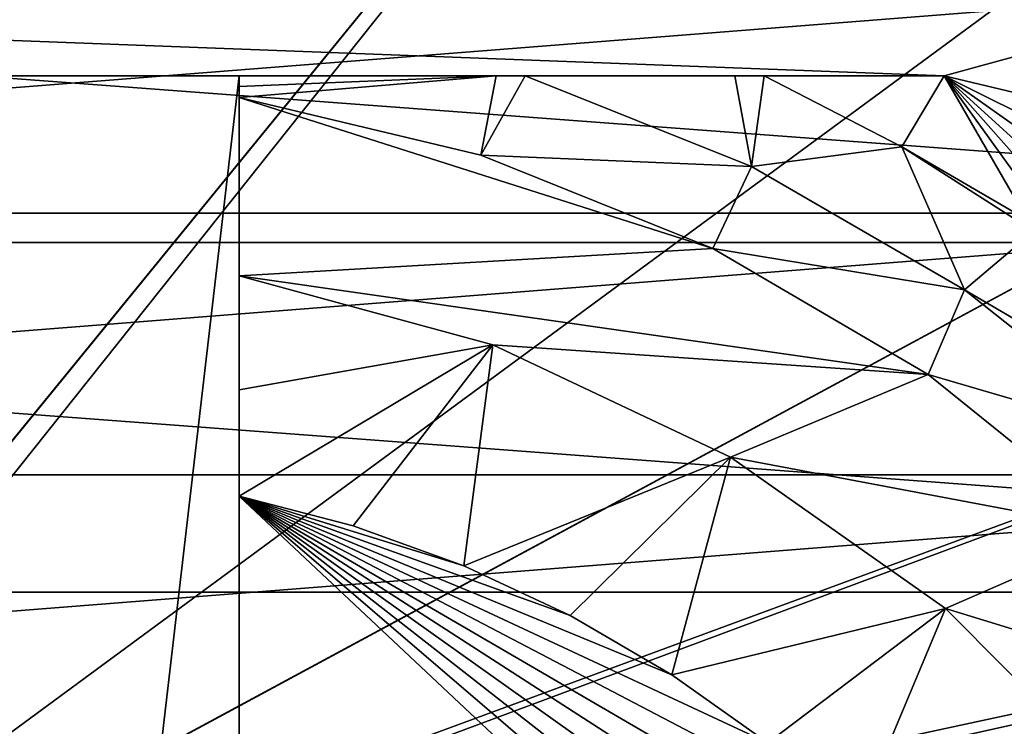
# Model space of a CAD drawing. Header units: inches. Extents: x -9.1 to 9.1, y 0 to 18.8.
# Tile 281 of 565: x -8.6203 to -8.5292, y 9.8221 to 9.8874. Entities that reach past the tile are written whole.
import ezdxf

# ---------------------------------------------------------------- set-up
doc = ezdxf.new("R2010")
doc.units = ezdxf.units.IN
doc.header["$LTSCALE"] = 65.185185
doc.header["$MEASUREMENT"] = 0
for name, color, linetype in [('222', 7, 'CONTINUOUS'), ('603', 7, 'CONTINUOUS'), ('604', 7, 'CONTINUOUS'), ('607', 7, 'CONTINUOUS'), ('611', 7, 'CONTINUOUS'), ('612', 7, 'CONTINUOUS'), ('614', 7, 'CONTINUOUS'), ('615', 7, 'CONTINUOUS'), ('618', 7, 'CONTINUOUS'), ('620', 7, 'CONTINUOUS'), ('642', 7, 'CONTINUOUS'), ('71', 7, 'CONTINUOUS')]:
    doc.layers.add(name, color=color, linetype=linetype)

msp = doc.modelspace()

# ---------------------------------------------------------------- linework, layer by layer
at = {"layer": '222', "color": 252, "linetype": 'Continuous', "true_color": 0x969696}
for points in [[(-8.808264, 9.896042, 6.407), (-8.418439, 9.866828, 6.407), (-8.831561, 9.866828, 6.407), (-8.808264, 9.896042, 6.407)], [(-8.441736, 9.896042, 6.407), (-8.418439, 9.866828, 6.407), (-8.808264, 9.896042, 6.407), (-8.441736, 9.896042, 6.407)], [(-8.831561, 9.866828, 6.407), (-8.399757, 9.834468, 6.407), (-8.850243, 9.834468, 6.407), (-8.831561, 9.866828, 6.407)], [(-8.418439, 9.866828, 6.407), (-8.399757, 9.834468, 6.407), (-8.831561, 9.866828, 6.407), (-8.418439, 9.866828, 6.407)], [(-8.399757, 9.834468, 6.407), (-8.386107, 9.799688, 6.407), (-8.850243, 9.834468, 6.407), (-8.399757, 9.834468, 6.407)], [(-8.850243, 9.834468, 6.407), (-8.386107, 9.799688, 6.407), (-8.625, 9.800703, 6.407), (-8.850243, 9.834468, 6.407)]]:
    msp.add_3dface(points, dxfattribs=at)
at = {"layer": '603', "color": 252, "linetype": 'Continuous', "true_color": 0x969696}
for points in [[(-8.74432, 9.890231, 6.319), (-8.768543, 9.869543, 6.319), (-8.50568, 9.890231, 6.319), (-8.74432, 9.890231, 6.319)], [(-8.50568, 9.890231, 6.319), (-8.768543, 9.869543, 6.319), (-8.481457, 9.869543, 6.319), (-8.50568, 9.890231, 6.319)], [(-8.768543, 9.869543, 6.319), (-8.789231, 9.84532, 6.319), (-8.481457, 9.869543, 6.319), (-8.768543, 9.869543, 6.319)], [(-8.481457, 9.869543, 6.319), (-8.789231, 9.84532, 6.319), (-8.460769, 9.84532, 6.319), (-8.481457, 9.869543, 6.319)], [(-8.789231, 9.84532, 6.319), (-8.805874, 9.81816, 6.319), (-8.460769, 9.84532, 6.319), (-8.789231, 9.84532, 6.319)], [(-8.460769, 9.84532, 6.319), (-8.805874, 9.81816, 6.319), (-8.444126, 9.81816, 6.319), (-8.460769, 9.84532, 6.319)]]:
    msp.add_3dface(points, dxfattribs=at)
at = {"layer": '604', "color": 252, "linetype": 'Continuous', "true_color": 0x969696}
for points in [[(-8.74432, 9.890231, 6.294), (-8.50568, 9.890231, 6.294), (-8.534789, 9.88225, 6.294), (-8.74432, 9.890231, 6.294)], [(-8.715211, 9.88225, 6.294), (-8.74432, 9.890231, 6.294), (-8.534789, 9.88225, 6.294), (-8.715211, 9.88225, 6.294)], [(-8.50568, 9.890231, 6.294), (-8.481457, 9.869543, 6.294), (-8.534789, 9.88225, 6.294), (-8.50568, 9.890231, 6.294)], [(-8.424499, 9.757756, 6.294), (-8.422, 9.726, 6.294), (-8.534789, 9.88225, 6.294), (-8.424499, 9.757756, 6.294)], [(-8.534789, 9.88225, 6.294), (-8.422, 9.726, 6.294), (-8.444578, 9.726, 6.294), (-8.534789, 9.88225, 6.294)], [(-8.431936, 9.788731, 6.294), (-8.424499, 9.757756, 6.294), (-8.534789, 9.88225, 6.294), (-8.431936, 9.788731, 6.294)], [(-8.444126, 9.81816, 6.294), (-8.431936, 9.788731, 6.294), (-8.534789, 9.88225, 6.294), (-8.444126, 9.81816, 6.294)], [(-8.460769, 9.84532, 6.294), (-8.444126, 9.81816, 6.294), (-8.534789, 9.88225, 6.294), (-8.460769, 9.84532, 6.294)], [(-8.481457, 9.869543, 6.294), (-8.460769, 9.84532, 6.294), (-8.534789, 9.88225, 6.294), (-8.481457, 9.869543, 6.294)]]:
    msp.add_3dface(points, dxfattribs=at)
at = {"layer": '607', "color": 252, "linetype": 'Continuous', "true_color": 0x969696}
for points in [[(-8.57763, 9.874896, 6.194), (-8.556191, 9.866283, 6.194), (-8.6, 9.880237, 6.194), (-8.57763, 9.874896, 6.194)], [(-8.6, 9.880237, 6.194), (-8.556191, 9.866283, 6.194), (-8.6, 9.86375, 6.194), (-8.6, 9.880237, 6.194)], [(-8.556191, 9.866283, 6.194), (-8.536267, 9.85461, 6.194), (-8.6, 9.86375, 6.194), (-8.556191, 9.866283, 6.194)], [(-8.6, 9.86375, 6.194), (-8.536267, 9.85461, 6.194), (-8.576542, 9.857346, 6.194), (-8.6, 9.86375, 6.194)], [(-8.576542, 9.857346, 6.194), (-8.536267, 9.85461, 6.194), (-8.554546, 9.84698, 6.194), (-8.576542, 9.857346, 6.194)], [(-8.536267, 9.85461, 6.194), (-8.51828, 9.840127, 6.194), (-8.554546, 9.84698, 6.194), (-8.536267, 9.85461, 6.194)], [(-8.554546, 9.84698, 6.194), (-8.51828, 9.840127, 6.194), (-8.534675, 9.832964, 6.194), (-8.554546, 9.84698, 6.194)], [(-8.51828, 9.840127, 6.194), (-8.502617, 9.823142, 6.194), (-8.534675, 9.832964, 6.194), (-8.51828, 9.840127, 6.194)], [(-8.534675, 9.832964, 6.194), (-8.502617, 9.823142, 6.194), (-8.517529, 9.815722, 6.194), (-8.534675, 9.832964, 6.194)]]:
    msp.add_3dface(points, dxfattribs=at)
at = {"layer": '611', "color": 252, "linetype": 'Continuous', "true_color": 0x969696}
for points in [[(-8.715211, 9.88225, 6.294), (-8.534789, 9.88225, 6.294), (-8.65, 9.88225, 6.254), (-8.715211, 9.88225, 6.294)], [(-8.65, 9.88225, 6.254), (-8.534789, 9.88225, 6.294), (-8.6, 9.88225, 6.254), (-8.65, 9.88225, 6.254)], [(-8.6, 9.88225, 6.254), (-8.534789, 9.88225, 6.294), (-8.6, 9.88225, 6.19404), (-8.6, 9.88225, 6.254)], [(-8.6, 9.88225, 6.19404), (-8.534789, 9.88225, 6.294), (-8.576238, 9.88225, 6.194555), (-8.6, 9.88225, 6.19404)], [(-8.576238, 9.88225, 6.194555), (-8.534789, 9.88225, 6.294), (-8.573545, 9.88225, 6.194686), (-8.576238, 9.88225, 6.194555)], [(-8.573545, 9.88225, 6.194686), (-8.534789, 9.88225, 6.294), (-8.554154, 9.88225, 6.196403), (-8.573545, 9.88225, 6.194686)], [(-8.554154, 9.88225, 6.196403), (-8.534789, 9.88225, 6.294), (-8.551436, 9.88225, 6.196784), (-8.554154, 9.88225, 6.196403)], [(-8.534789, 9.88225, 6.294), (-8.534789, 9.88225, 6.200231), (-8.551436, 9.88225, 6.196784), (-8.534789, 9.88225, 6.294)]]:
    msp.add_3dface(points, dxfattribs=at)
at = {"layer": '612', "color": 252, "linetype": 'Continuous', "true_color": 0x969696}
for points in [[(-8.534789, 9.88225, 6.294), (-8.444578, 9.726, 6.294), (-8.534789, 9.88225, 6.200231), (-8.534789, 9.88225, 6.294)], [(-8.534789, 9.88225, 6.200231), (-8.444578, 9.726, 6.294), (-8.527101, 9.868934, 6.196977), (-8.534789, 9.88225, 6.200231)]]:
    msp.add_3dface(points, dxfattribs=at)
at = {"layer": '614', "color": 252, "linetype": 'Continuous', "true_color": 0x969696}
for points in [[(-8.65, 9.88225, 6.254), (-8.6, 9.88225, 6.254), (-8.611039, 9.787461, 6.254), (-8.65, 9.88225, 6.254)], [(-8.638961, 9.787461, 6.254), (-8.65, 9.88225, 6.254), (-8.611039, 9.787461, 6.254), (-8.638961, 9.787461, 6.254)], [(-8.611039, 9.787461, 6.254), (-8.6, 9.88225, 6.254), (-8.6, 9.742977, 6.254), (-8.611039, 9.787461, 6.254)]]:
    msp.add_3dface(points, dxfattribs=at)
at = {"layer": '615', "color": 252, "linetype": 'Continuous', "true_color": 0x969696}
for points in [[(-8.6, 9.880237, 6.194), (-8.6, 9.86375, 6.194), (-8.6, 9.88225, 6.254), (-8.6, 9.880237, 6.194)], [(-8.6, 9.880237, 6.194), (-8.6, 9.88225, 6.254), (-8.6, 9.881244, 6.19401), (-8.6, 9.880237, 6.194)], [(-8.6, 9.88225, 6.254), (-8.6, 9.86375, 6.194), (-8.6, 9.853193, 6.204374), (-8.6, 9.88225, 6.254)], [(-8.6, 9.88225, 6.254), (-8.6, 9.88225, 6.19404), (-8.6, 9.881244, 6.19401), (-8.6, 9.88225, 6.254)], [(-8.6, 9.742977, 6.254), (-8.6, 9.88225, 6.254), (-8.6, 9.750611, 6.214), (-8.6, 9.742977, 6.254)], [(-8.6, 9.750611, 6.214), (-8.6, 9.88225, 6.254), (-8.6, 9.843367, 6.214), (-8.6, 9.750611, 6.214)], [(-8.6, 9.843367, 6.214), (-8.6, 9.88225, 6.254), (-8.6, 9.853193, 6.204374), (-8.6, 9.843367, 6.214)]]:
    msp.add_3dface(points, dxfattribs=at)
at = {"layer": '618', "color": 252, "linetype": 'Continuous', "true_color": 0x969696}
for points in [[(-8.6, 9.750611, 6.214), (-8.6, 9.843367, 6.214), (-8.509418, 9.75826, 6.214), (-8.6, 9.750611, 6.214)], [(-8.509418, 9.75826, 6.214), (-8.6, 9.843367, 6.214), (-8.512816, 9.7686, 6.214), (-8.509418, 9.75826, 6.214)], [(-8.512816, 9.7686, 6.214), (-8.6, 9.843367, 6.214), (-8.517137, 9.778589, 6.214), (-8.512816, 9.7686, 6.214)], [(-8.517137, 9.778589, 6.214), (-8.6, 9.843367, 6.214), (-8.522346, 9.788146, 6.214), (-8.517137, 9.778589, 6.214)], [(-8.522346, 9.788146, 6.214), (-8.6, 9.843367, 6.214), (-8.528399, 9.797191, 6.214), (-8.522346, 9.788146, 6.214)], [(-8.528399, 9.797191, 6.214), (-8.6, 9.843367, 6.214), (-8.535246, 9.80565, 6.214), (-8.528399, 9.797191, 6.214)], [(-8.535246, 9.80565, 6.214), (-8.6, 9.843367, 6.214), (-8.542831, 9.813455, 6.214), (-8.535246, 9.80565, 6.214)], [(-8.542831, 9.813455, 6.214), (-8.6, 9.843367, 6.214), (-8.551093, 9.820539, 6.214), (-8.542831, 9.813455, 6.214)], [(-8.551093, 9.820539, 6.214), (-8.6, 9.843367, 6.214), (-8.559963, 9.826847, 6.214), (-8.551093, 9.820539, 6.214)], [(-8.559963, 9.826847, 6.214), (-8.6, 9.843367, 6.214), (-8.569368, 9.832325, 6.214), (-8.559963, 9.826847, 6.214)], [(-8.569368, 9.832325, 6.214), (-8.6, 9.843367, 6.214), (-8.57923, 9.836929, 6.214), (-8.569368, 9.832325, 6.214)], [(-8.57923, 9.836929, 6.214), (-8.6, 9.843367, 6.214), (-8.589469, 9.840619, 6.214), (-8.57923, 9.836929, 6.214)]]:
    msp.add_3dface(points, dxfattribs=at)
at = {"layer": '620', "color": 252, "linetype": 'Continuous', "true_color": 0x969696}
for points in [[(-8.57763, 9.874896, 6.194), (-8.6, 9.880237, 6.194), (-8.576238, 9.88225, 6.194555), (-8.57763, 9.874896, 6.194)], [(-8.576238, 9.88225, 6.194555), (-8.6, 9.880237, 6.194), (-8.6, 9.881244, 6.19401), (-8.576238, 9.88225, 6.194555)], [(-8.6, 9.88225, 6.19404), (-8.576238, 9.88225, 6.194555), (-8.6, 9.881244, 6.19401), (-8.6, 9.88225, 6.19404)], [(-8.57763, 9.874896, 6.194), (-8.576238, 9.88225, 6.194555), (-8.573545, 9.88225, 6.194686), (-8.57763, 9.874896, 6.194)], [(-8.57763, 9.874896, 6.194), (-8.573545, 9.88225, 6.194686), (-8.552612, 9.87385, 6.194706), (-8.57763, 9.874896, 6.194)], [(-8.573545, 9.88225, 6.194686), (-8.554154, 9.88225, 6.196403), (-8.552612, 9.87385, 6.194706), (-8.573545, 9.88225, 6.194686)], [(-8.554154, 9.88225, 6.196403), (-8.551436, 9.88225, 6.196784), (-8.552612, 9.87385, 6.194706), (-8.554154, 9.88225, 6.196403)], [(-8.552612, 9.87385, 6.194706), (-8.551436, 9.88225, 6.196784), (-8.538713, 9.875671, 6.196805), (-8.552612, 9.87385, 6.194706)], [(-8.551436, 9.88225, 6.196784), (-8.534789, 9.88225, 6.200231), (-8.538713, 9.875671, 6.196805), (-8.551436, 9.88225, 6.196784)], [(-8.534789, 9.88225, 6.200231), (-8.527101, 9.868934, 6.196977), (-8.538713, 9.875671, 6.196805), (-8.534789, 9.88225, 6.200231)], [(-8.556191, 9.866283, 6.194), (-8.57763, 9.874896, 6.194), (-8.552612, 9.87385, 6.194706), (-8.556191, 9.866283, 6.194)], [(-8.532913, 9.862454, 6.194706), (-8.552612, 9.87385, 6.194706), (-8.538713, 9.875671, 6.196805), (-8.532913, 9.862454, 6.194706)], [(-8.527101, 9.868934, 6.196977), (-8.526496, 9.867886, 6.196793), (-8.538713, 9.875671, 6.196805), (-8.527101, 9.868934, 6.196977)], [(-8.526496, 9.867886, 6.196793), (-8.532913, 9.862454, 6.194706), (-8.538713, 9.875671, 6.196805), (-8.526496, 9.867886, 6.196793)], [(-8.532913, 9.862454, 6.194706), (-8.556191, 9.866283, 6.194), (-8.552612, 9.87385, 6.194706), (-8.532913, 9.862454, 6.194706)], [(-8.526496, 9.867886, 6.196793), (-8.518476, 9.853994, 6.195067), (-8.532913, 9.862454, 6.194706), (-8.526496, 9.867886, 6.196793)], [(-8.536267, 9.85461, 6.194), (-8.556191, 9.866283, 6.194), (-8.532913, 9.862454, 6.194706), (-8.536267, 9.85461, 6.194)], [(-8.51529, 9.848477, 6.194675), (-8.536267, 9.85461, 6.194), (-8.532913, 9.862454, 6.194706), (-8.51529, 9.848477, 6.194675)], [(-8.518476, 9.853994, 6.195067), (-8.51529, 9.848477, 6.194675), (-8.532913, 9.862454, 6.194706), (-8.518476, 9.853994, 6.195067)], [(-8.51828, 9.840127, 6.194), (-8.536267, 9.85461, 6.194), (-8.51529, 9.848477, 6.194675), (-8.51828, 9.840127, 6.194)]]:
    msp.add_3dface(points, dxfattribs=at)
at = {"layer": '642', "color": 252, "linetype": 'Continuous', "true_color": 0x969696}
for points in [[(-8.6, 9.86375, 6.194), (-8.576542, 9.857346, 6.194), (-8.6, 9.853193, 6.204374), (-8.6, 9.86375, 6.194)], [(-8.576542, 9.857346, 6.194), (-8.6, 9.843367, 6.214), (-8.6, 9.853193, 6.204374), (-8.576542, 9.857346, 6.194)], [(-8.6, 9.843367, 6.214), (-8.576542, 9.857346, 6.194), (-8.589469, 9.840619, 6.214), (-8.6, 9.843367, 6.214)], [(-8.576542, 9.857346, 6.194), (-8.57923, 9.836929, 6.214), (-8.589469, 9.840619, 6.214), (-8.576542, 9.857346, 6.194)], [(-8.576542, 9.857346, 6.194), (-8.554546, 9.84698, 6.194), (-8.57923, 9.836929, 6.214), (-8.576542, 9.857346, 6.194)], [(-8.554546, 9.84698, 6.194), (-8.569368, 9.832325, 6.214), (-8.57923, 9.836929, 6.214), (-8.554546, 9.84698, 6.194)], [(-8.554546, 9.84698, 6.194), (-8.559963, 9.826847, 6.214), (-8.569368, 9.832325, 6.214), (-8.554546, 9.84698, 6.194)], [(-8.554546, 9.84698, 6.194), (-8.534675, 9.832964, 6.194), (-8.559963, 9.826847, 6.214), (-8.554546, 9.84698, 6.194)], [(-8.534675, 9.832964, 6.194), (-8.551093, 9.820539, 6.214), (-8.559963, 9.826847, 6.214), (-8.534675, 9.832964, 6.194)], [(-8.534675, 9.832964, 6.194), (-8.542831, 9.813455, 6.214), (-8.551093, 9.820539, 6.214), (-8.534675, 9.832964, 6.194)], [(-8.534675, 9.832964, 6.194), (-8.517529, 9.815722, 6.194), (-8.542831, 9.813455, 6.214), (-8.534675, 9.832964, 6.194)]]:
    msp.add_3dface(points, dxfattribs=at)
at = {"layer": '71', "color": 253, "linetype": 'Continuous', "true_color": 0xaab4c3}
for points in [[(-8.595989, 10.083823, 6.625), (-8.628317, 10.141513, 6.625), (-8.698267, 9.740574, 6.625), (-8.595989, 10.083823, 6.625)], [(-8.694016, 9.754587, 6.625), (-8.595989, 10.083823, 6.625), (-8.698267, 9.740574, 6.625), (-8.694016, 9.754587, 6.625)], [(-8.557193, 10.030269, 6.625), (-8.595989, 10.083823, 6.625), (-8.694016, 9.754587, 6.625), (-8.557193, 10.030269, 6.625)], [(-8.687113, 9.767503, 6.625), (-8.557193, 10.030269, 6.625), (-8.694016, 9.754587, 6.625), (-8.687113, 9.767503, 6.625)], [(-8.512452, 9.98157, 6.625), (-8.557193, 10.030269, 6.625), (-8.687113, 9.767503, 6.625), (-8.512452, 9.98157, 6.625)], [(-8.677823, 9.778823, 6.625), (-8.512452, 9.98157, 6.625), (-8.687113, 9.767503, 6.625), (-8.677823, 9.778823, 6.625)], [(-8.666503, 9.788113, 6.625), (-8.512452, 9.98157, 6.625), (-8.677823, 9.778823, 6.625), (-8.666503, 9.788113, 6.625)], [(-8.462369, 9.938385, 6.625), (-8.512452, 9.98157, 6.625), (-8.666503, 9.788113, 6.625), (-8.462369, 9.938385, 6.625)], [(-8.434191, 9.913479, 6.625), (-8.462369, 9.938385, 6.625), (-8.666503, 9.788113, 6.625), (-8.434191, 9.913479, 6.625)], [(-8.653587, 9.795016, 6.625), (-8.434191, 9.913479, 6.625), (-8.666503, 9.788113, 6.625), (-8.653587, 9.795016, 6.625)], [(-8.409786, 9.884869, 6.625), (-8.434191, 9.913479, 6.625), (-8.653587, 9.795016, 6.625), (-8.409786, 9.884869, 6.625)], [(-8.639574, 9.799267, 6.625), (-8.409786, 9.884869, 6.625), (-8.653587, 9.795016, 6.625), (-8.639574, 9.799267, 6.625)], [(-8.389635, 9.85312, 6.625), (-8.409786, 9.884869, 6.625), (-8.639574, 9.799267, 6.625), (-8.389635, 9.85312, 6.625)], [(-8.625, 9.800703, 6.625), (-8.389635, 9.85312, 6.625), (-8.639574, 9.799267, 6.625), (-8.625, 9.800703, 6.625)], [(-8.374136, 9.818863, 6.625), (-8.389635, 9.85312, 6.625), (-8.625, 9.800703, 6.625), (-8.374136, 9.818863, 6.625)]]:
    msp.add_3dface(points, dxfattribs=at)

doc.saveas('drawing.dxf')
